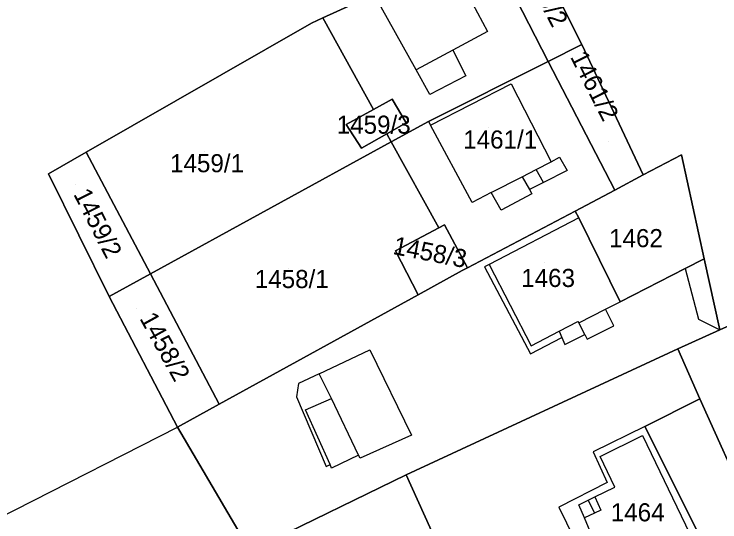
# Model space of a CAD drawing. Extents: x -263943 to -261149, y -1236934 to -1230686.
# Drawn here: x -262846.8 to -262768.8, y -1235114.5 to -1235058.4 of the extents above; entities that cross this region are included whole.
import ezdxf

# ---------------------------------------------------------------- set-up
doc = ezdxf.new("R2010")
doc.units = 0
for name, color, linetype in [('body_kn', 7, 'Continuous'), ('kladpar_druhypozemkov', 7, 'Continuous'), ('kladpar_hranice', 7, 'Continuous'), ('kladpar_parcelnecisla', 7, 'Continuous'), ('kladpar_plochy', 7, 'Continuous'), ('zappar_hrandruhpozemk', 7, 'Continuous'), ('zuob_linie', 7, 'Continuous'), ('zuob_plochy', 7, 'Continuous')]:
    doc.layers.add(name, color=color, linetype=linetype)

msp = doc.modelspace()

# ---------------------------------------------------------------- linework, layer by layer
at = {"layer": 'body_kn'}
for p, q in [((-262812.65, -1235058.79), (-262812.65, -1235058.79)), ((-262813.9, -1235059.38), (-262813.9, -1235059.38)), ((-262794.46, -1235060.29), (-262794.46, -1235060.29)), ((-262784.02, -1235061.73), (-262784.02, -1235061.73)), ((-262784.02, -1235061.73), (-262784.02, -1235061.73)), ((-262798.3, -1235062.35), (-262798.3, -1235062.35)), ((-262787.76, -1235063.6), (-262787.76, -1235063.6)), ((-262787.76, -1235063.6), (-262787.76, -1235063.6)), ((-262802.35, -1235064.53), (-262802.35, -1235064.53)), ((-262796.83, -1235065.21), (-262796.83, -1235065.21)), ((-262791.83, -1235066.06), (-262791.83, -1235066.06)), ((-262800.82, -1235067.25), (-262800.82, -1235067.25)), ((-262804.98, -1235067.76), (-262804.98, -1235067.76)), ((-262807.07, -1235068.91), (-262807.07, -1235068.91)), ((-262807.07, -1235068.91), (-262807.07, -1235068.91)), ((-262810.07, -1235070.56), (-262810.07, -1235070.56)), ((-262803.45, -1235070.38), (-262803.45, -1235070.38)), ((-262800.96, -1235070.24), (-262800.96, -1235070.24)), ((-262800.96, -1235070.24), (-262800.96, -1235070.24)), ((-262800.74, -1235070.64), (-262800.74, -1235070.64)), ((-262805.59, -1235071.59), (-262805.59, -1235071.59)), ((-262805.09, -1235072.5), (-262805.09, -1235072.5)), ((-262838.82, -1235073.63), (-262838.82, -1235073.63)), ((-262808.38, -1235073.18), (-262808.38, -1235073.18)), ((-262808.38, -1235073.18), (-262808.38, -1235073.18)), ((-262787.42, -1235074.7), (-262787.42, -1235074.7)), ((-262786.49, -1235074.19), (-262786.49, -1235074.19)), ((-262773, -1235073.94), (-262773, -1235073.94)), ((-262843, -1235076.02), (-262843, -1235076.02)), ((-262843, -1235076.02), (-262843, -1235076.02)), ((-262789.07, -1235075.55), (-262789.07, -1235075.55)), ((-262785.64, -1235075.64), (-262785.64, -1235075.64)), ((-262777.24, -1235076.14), (-262777.24, -1235076.14)), ((-262790.62, -1235076.35), (-262790.62, -1235076.35)), ((-262790.62, -1235076.35), (-262790.62, -1235076.35)), ((-262788.25, -1235076.97), (-262788.25, -1235076.97)), ((-262788.25, -1235076.97), (-262788.25, -1235076.97)), ((-262789.8, -1235077.76), (-262789.8, -1235077.76)), ((-262794.04, -1235078.1), (-262794.04, -1235078.1)), ((-262794.04, -1235078.1), (-262794.04, -1235078.1)), ((-262789.54, -1235078.22), (-262789.54, -1235078.22)), ((-262780.38, -1235077.84), (-262780.38, -1235077.84)), ((-262796.16, -1235079.2), (-262796.16, -1235079.2)), ((-262792.94, -1235080.05), (-262792.94, -1235080.05)), ((-262784.74, -1235080.14), (-262784.74, -1235080.14)), ((-262784.36, -1235080.9), (-262784.36, -1235080.9)), ((-262784.36, -1235080.9), (-262784.36, -1235080.9)), ((-262799.21, -1235081.66), (-262799.21, -1235081.66)), ((-262799.85, -1235082), (-262799.85, -1235082)), ((-262804.64, -1235084.54), (-262804.64, -1235084.54)), ((-262770.48, -1235085.41), (-262770.48, -1235085.41)), ((-262796.67, -1235086.41), (-262796.67, -1235086.41)), ((-262796.67, -1235086.41), (-262796.67, -1235086.41)), ((-262794.8, -1235086.32), (-262794.8, -1235086.32)), ((-262794.25, -1235086.04), (-262794.25, -1235086.04)), ((-262831.72, -1235087.08), (-262831.72, -1235087.08)), ((-262831.72, -1235087.08), (-262831.72, -1235087.08)), ((-262797.24, -1235086.72), (-262797.24, -1235086.72)), ((-262797.24, -1235086.72), (-262797.24, -1235086.72)), ((-262772.58, -1235086.48), (-262772.58, -1235086.48)), ((-262772.58, -1235086.48), (-262772.58, -1235086.48)), ((-262802.13, -1235089.4), (-262802.13, -1235089.4)), ((-262802.13, -1235089.4), (-262802.13, -1235089.4)), ((-262836.3, -1235089.58), (-262836.3, -1235089.58)), ((-262779.77, -1235090.16), (-262779.77, -1235090.16)), ((-262781.39, -1235090.99), (-262781.39, -1235090.99)), ((-262781.39, -1235090.99), (-262781.39, -1235090.99)), ((-262784.45, -1235092.34), (-262784.45, -1235092.34)), ((-262784.37, -1235092.51), (-262784.37, -1235092.51)), ((-262784.37, -1235092.51), (-262784.37, -1235092.51)), ((-262771.13, -1235092.08), (-262771.13, -1235092.08)), ((-262786.53, -1235093.43), (-262786.53, -1235093.43)), ((-262780.47, -1235092.84), (-262780.47, -1235092.84)), ((-262768.76, -1235093.26), (-262768.76, -1235093.26)), ((-262786.23, -1235094.12), (-262786.23, -1235094.12)), ((-262783.69, -1235093.78), (-262783.69, -1235093.78)), ((-262783.69, -1235093.78), (-262783.69, -1235093.78)), ((-262785.9, -1235094.88), (-262785.9, -1235094.88)), ((-262783.44, -1235094.29), (-262783.44, -1235094.29)), ((-262807.45, -1235095.48), (-262807.45, -1235095.48)), ((-262807.45, -1235095.48), (-262807.45, -1235095.48)), ((-262789.63, -1235095.05), (-262789.63, -1235095.05)), ((-262773.42, -1235095.38), (-262773.42, -1235095.38)), ((-262789.71, -1235095.9), (-262789.71, -1235095.9)), ((-262813.05, -1235098.11), (-262813.05, -1235098.11)), ((-262815.34, -1235099.21), (-262815.34, -1235099.21)), ((-262815.59, -1235100.66), (-262815.59, -1235100.66)), ((-262811.72, -1235100.87), (-262811.72, -1235100.87)), ((-262770.97, -1235100.89), (-262770.97, -1235100.89)), ((-262824.12, -1235101.48), (-262824.12, -1235101.48)), ((-262814.57, -1235102.1), (-262814.57, -1235102.1)), ((-262828.75, -1235104.02), (-262828.75, -1235104.02)), ((-262777.07, -1235103.95), (-262777.07, -1235103.95)), ((-262777.07, -1235103.95), (-262777.07, -1235103.95)), ((-262802.86, -1235104.89), (-262802.86, -1235104.89)), ((-262777.33, -1235104.96), (-262777.33, -1235104.96)), ((-262777.33, -1235104.96), (-262777.33, -1235104.96)), ((-262808.7, -1235107.13), (-262808.7, -1235107.13)), ((-262808.55, -1235107.44), (-262808.55, -1235107.44)), ((-262782.76, -1235106.75), (-262782.76, -1235106.75)), ((-262781.99, -1235107.25), (-262781.99, -1235107.25)), ((-262811.86, -1235108.16), (-262811.86, -1235108.16)), ((-262812.28, -1235108.37), (-262812.28, -1235108.37)), ((-262811.69, -1235108.54), (-262811.69, -1235108.54)), ((-262803.46, -1235109.3), (-262803.46, -1235109.3)), ((-262781.23, -1235110.14), (-262781.23, -1235110.14)), ((-262780.38, -1235110.65), (-262780.38, -1235110.65)), ((-262783.31, -1235112.08), (-262783.31, -1235112.08)), ((-262783.31, -1235112.08), (-262783.31, -1235112.08)), ((-262782.6, -1235111.73), (-262782.6, -1235111.73)), ((-262786.57, -1235112.85), (-262786.57, -1235112.85)), ((-262784.37, -1235112.6), (-262784.37, -1235112.6)), ((-262782.62, -1235113.53), (-262782.62, -1235113.53)), ((-262782.62, -1235113.53), (-262782.62, -1235113.53)), ((-262781.91, -1235113.19), (-262781.91, -1235113.19)), ((-262783.74, -1235114.06), (-262783.74, -1235114.06))]:
    msp.add_line(p, q, dxfattribs=at)
at = {"layer": 'kladpar_druhypozemkov'}
for p, q in [((-262805.42, -1235069.83), (-262805.42, -1235069.83)), ((-262794.32, -1235070.93), (-262794.32, -1235070.93)), ((-262781.11, -1235072.45), (-262781.11, -1235072.45)), ((-262825.77, -1235073.55), (-262825.77, -1235073.55)), ((-262840, -1235077.16), (-262840, -1235077.16)), ((-262778.52, -1235082.03), (-262778.52, -1235082.03)), ((-262800.47, -1235083.85), (-262800.47, -1235083.85)), ((-262788.12, -1235085.83), (-262788.12, -1235085.83)), ((-262816.47, -1235086.45), (-262816.47, -1235086.45)), ((-262833.31, -1235090.96), (-262833.31, -1235090.96)), ((-262778.22, -1235112.13), (-262778.22, -1235112.13))]:
    msp.add_line(p, q, dxfattribs=at)
at = {"layer": 'kladpar_hranice'}
for points in [[(-262768.74, -1235045.62), (-262768.75, -1235053.67), (-262766.12, -1235064.35), (-262763.92, -1235082.49), (-262761.97, -1235090.21), (-262768.76, -1235093.26), (-262770.48, -1235085.41), (-262773, -1235073.94), (-262777.24, -1235076.14), (-262784.02, -1235061.73), (-262791.03, -1235047.75), (-262779.02, -1235038.19), (-262776.85, -1235036.46), (-262766.1, -1235027.9), (-262766.53, -1235029.85), (-262768.74, -1235045.62)], [(-262794.86, -1235049.72), (-262791.03, -1235047.75), (-262784.02, -1235061.73), (-262787.76, -1235063.6), (-262794.86, -1235049.72)], [(-262787.76, -1235063.6), (-262800.96, -1235070.24), (-262805.09, -1235072.5), (-262805.59, -1235071.59), (-262803.45, -1235070.38), (-262804.98, -1235067.76), (-262807.07, -1235068.91), (-262812.65, -1235058.79), (-262808.02, -1235056.63), (-262798.5, -1235051.6), (-262794.86, -1235049.72), (-262787.76, -1235063.6)], [(-262807.07, -1235068.91), (-262810.07, -1235070.56), (-262808.38, -1235073.18), (-262805.59, -1235071.59), (-262805.09, -1235072.5), (-262831.72, -1235087.08), (-262838.82, -1235073.63), (-262813.9, -1235059.38), (-262812.65, -1235058.79), (-262807.07, -1235068.91)], [(-262784.02, -1235061.73), (-262777.24, -1235076.14), (-262780.38, -1235077.84), (-262787.76, -1235063.6), (-262784.02, -1235061.73)], [(-262796.67, -1235086.41), (-262799.21, -1235081.66), (-262799.85, -1235082), (-262805.09, -1235072.5), (-262800.96, -1235070.24), (-262787.76, -1235063.6), (-262780.38, -1235077.84), (-262784.74, -1235080.14), (-262796.67, -1235086.41)], [(-262808.38, -1235073.18), (-262810.07, -1235070.56), (-262807.07, -1235068.91), (-262804.98, -1235067.76), (-262803.45, -1235070.38), (-262805.59, -1235071.59), (-262808.38, -1235073.18)], [(-262802.13, -1235089.4), (-262824.12, -1235101.48), (-262831.72, -1235087.08), (-262805.09, -1235072.5), (-262799.85, -1235082), (-262804.64, -1235084.54), (-262802.13, -1235089.4)], [(-262843, -1235076.02), (-262838.82, -1235073.63), (-262831.72, -1235087.08), (-262836.3, -1235089.58), (-262843, -1235076.02)], [(-262772.58, -1235086.48), (-262779.77, -1235090.16), (-262784.36, -1235080.9), (-262784.74, -1235080.14), (-262780.38, -1235077.84), (-262777.24, -1235076.14), (-262773, -1235073.94), (-262770.48, -1235085.41), (-262772.58, -1235086.48)], [(-262772.58, -1235086.48), (-262770.48, -1235085.41), (-262768.76, -1235093.26), (-262773.42, -1235095.38), (-262803.46, -1235109.3), (-262819.32, -1235117.02), (-262820.68, -1235117.7), (-262828.75, -1235104.02), (-262824.12, -1235101.48), (-262802.13, -1235089.4), (-262797.24, -1235086.72), (-262796.67, -1235086.41), (-262784.74, -1235080.14), (-262784.36, -1235080.9), (-262779.77, -1235090.16), (-262772.58, -1235086.48)], [(-262797.24, -1235086.72), (-262802.13, -1235089.4), (-262804.64, -1235084.54), (-262799.85, -1235082), (-262799.21, -1235081.66), (-262796.67, -1235086.41), (-262797.24, -1235086.72)], [(-262831.72, -1235087.08), (-262824.12, -1235101.48), (-262828.75, -1235104.02), (-262836.3, -1235089.58), (-262831.72, -1235087.08)], [(-262760.15, -1235124.92), (-262770.97, -1235100.89), (-262773.42, -1235095.38), (-262768.76, -1235093.26), (-262761.97, -1235090.21), (-262760.45, -1235095.72), (-262756.2, -1235111.48), (-262747.29, -1235130.46)], [(-262770.96, -1235116.07), (-262770.71, -1235116.57), (-262785.05, -1235124.38), (-262788.61, -1235116.92), (-262798.03, -1235121.25), (-262803.46, -1235109.3), (-262773.42, -1235095.38), (-262770.97, -1235100.89), (-262777.07, -1235103.95), (-262770.96, -1235116.07)], [(-262798.03, -1235121.25), (-262788.61, -1235116.92), (-262785.05, -1235124.38), (-262770.71, -1235116.57), (-262770.96, -1235116.07), (-262777.07, -1235103.95), (-262770.97, -1235100.89), (-262760.15, -1235124.92), (-262790.83, -1235137.4), (-262798.03, -1235121.25)], [(-262990.32, -1235186.25), (-262828.75, -1235104.02), (-262820.68, -1235117.7), (-262827.04, -1235120.76)], [(-262791.05, -1235176.69), (-262805.91, -1235145.16), (-262819.32, -1235117.02), (-262803.46, -1235109.3), (-262798.03, -1235121.25), (-262790.83, -1235137.4), (-262790.46, -1235138.23), (-262789.45, -1235140.5), (-262781.56, -1235158.2), (-262776.46, -1235169.47), (-262791.05, -1235176.69)]]:
    msp.add_lwpolyline(points, dxfattribs=at)
at = {"layer": 'kladpar_plochy'}
for points in [[(-262768.74, -1235045.62), (-262768.75, -1235053.67), (-262766.12, -1235064.35), (-262763.92, -1235082.49), (-262761.97, -1235090.21), (-262768.76, -1235093.26), (-262770.48, -1235085.41), (-262773, -1235073.94), (-262777.24, -1235076.14), (-262784.02, -1235061.73), (-262791.03, -1235047.75), (-262779.02, -1235038.19), (-262776.85, -1235036.46), (-262766.1, -1235027.9), (-262766.53, -1235029.85)], [(-262794.86, -1235049.72), (-262791.03, -1235047.75), (-262784.02, -1235061.73), (-262787.76, -1235063.6)], [(-262787.76, -1235063.6), (-262800.96, -1235070.24), (-262805.09, -1235072.5), (-262805.59, -1235071.59), (-262803.45, -1235070.38), (-262804.98, -1235067.76), (-262807.07, -1235068.91), (-262812.65, -1235058.79), (-262808.02, -1235056.63), (-262798.5, -1235051.6), (-262794.86, -1235049.72)], [(-262807.07, -1235068.91), (-262810.07, -1235070.56), (-262808.38, -1235073.18), (-262805.59, -1235071.59), (-262805.09, -1235072.5), (-262831.72, -1235087.08), (-262838.82, -1235073.63), (-262813.9, -1235059.38), (-262812.65, -1235058.79)], [(-262784.02, -1235061.73), (-262777.24, -1235076.14), (-262780.38, -1235077.84), (-262787.76, -1235063.6)], [(-262796.67, -1235086.41), (-262799.21, -1235081.66), (-262799.85, -1235082), (-262805.09, -1235072.5), (-262800.96, -1235070.24), (-262787.76, -1235063.6), (-262780.38, -1235077.84), (-262784.74, -1235080.14)], [(-262808.38, -1235073.18), (-262810.07, -1235070.56), (-262807.07, -1235068.91), (-262804.98, -1235067.76), (-262803.45, -1235070.38), (-262805.59, -1235071.59)], [(-262802.13, -1235089.4), (-262824.12, -1235101.48), (-262831.72, -1235087.08), (-262805.09, -1235072.5), (-262799.85, -1235082), (-262804.64, -1235084.54)], [(-262843, -1235076.02), (-262838.82, -1235073.63), (-262831.72, -1235087.08), (-262836.3, -1235089.58)], [(-262772.58, -1235086.48), (-262779.77, -1235090.16), (-262784.36, -1235080.9), (-262784.74, -1235080.14), (-262780.38, -1235077.84), (-262777.24, -1235076.14), (-262773, -1235073.94), (-262770.48, -1235085.41)], [(-262772.58, -1235086.48), (-262770.48, -1235085.41), (-262768.76, -1235093.26), (-262773.42, -1235095.38), (-262803.46, -1235109.3), (-262819.32, -1235117.02), (-262820.68, -1235117.7), (-262828.75, -1235104.02), (-262824.12, -1235101.48), (-262802.13, -1235089.4), (-262797.24, -1235086.72), (-262796.67, -1235086.41), (-262784.74, -1235080.14), (-262784.36, -1235080.9), (-262779.77, -1235090.16)], [(-262797.24, -1235086.72), (-262802.13, -1235089.4), (-262804.64, -1235084.54), (-262799.85, -1235082), (-262799.21, -1235081.66), (-262796.67, -1235086.41)], [(-262831.72, -1235087.08), (-262824.12, -1235101.48), (-262828.75, -1235104.02), (-262836.3, -1235089.58)], [(-262770.96, -1235116.07), (-262770.71, -1235116.57), (-262785.05, -1235124.38), (-262788.61, -1235116.92), (-262798.03, -1235121.25), (-262803.46, -1235109.3), (-262773.42, -1235095.38), (-262770.97, -1235100.89), (-262777.07, -1235103.95)], [(-262798.03, -1235121.25), (-262788.61, -1235116.92), (-262785.05, -1235124.38), (-262770.71, -1235116.57), (-262770.96, -1235116.07), (-262777.07, -1235103.95), (-262770.97, -1235100.89), (-262760.15, -1235124.92), (-262790.83, -1235137.4)], [(-262791.05, -1235176.69), (-262805.91, -1235145.16), (-262819.32, -1235117.02), (-262803.46, -1235109.3), (-262798.03, -1235121.25), (-262790.83, -1235137.4), (-262790.46, -1235138.23), (-262789.45, -1235140.5), (-262781.56, -1235158.2), (-262776.46, -1235169.47)]]:
    msp.add_lwpolyline(points, close=True, dxfattribs=at)
for points in [[(-262760.15, -1235124.92), (-262770.97, -1235100.89), (-262773.42, -1235095.38), (-262768.76, -1235093.26), (-262761.97, -1235090.21), (-262760.45, -1235095.72), (-262756.2, -1235111.48), (-262747.29, -1235130.46)], [(-262990.32, -1235186.25), (-262828.75, -1235104.02), (-262820.68, -1235117.7), (-262827.04, -1235120.76), (-262841.55, -1235127.8), (-262851.9, -1235132.72), (-262862.76, -1235137.9), (-262876.68, -1235145.2), (-262890.93, -1235152.5), (-262894.15, -1235154.37), (-262897.38, -1235155.9), (-262903.06, -1235158.61), (-262906.2, -1235160.06), (-262908.75, -1235161.24), (-262913.58, -1235163.45), (-262918.59, -1235165.91), (-262928.35, -1235170.33), (-262932.67, -1235172.45), (-262937.88, -1235174.85), (-262947.44, -1235179.25), (-262959.57, -1235185.45), (-262965.85, -1235188.84)]]:
    msp.add_lwpolyline(points, dxfattribs=at)
at = {"layer": 'zappar_hrandruhpozemk'}
for p, q in [((-262796.16, -1235079.2), (-262800.74, -1235070.64)), ((-262788.25, -1235076.97), (-262789.07, -1235075.55)), ((-262790.62, -1235076.35), (-262789.8, -1235077.76)), ((-262784.36, -1235080.9), (-262794.25, -1235086.04)), ((-262794.25, -1235086.04), (-262794.8, -1235086.32)), ((-262794.8, -1235086.32), (-262789.71, -1235095.9)), ((-262794.25, -1235086.04), (-262789.63, -1235095.05)), ((-262772.58, -1235086.48), (-262771.13, -1235092.08)), ((-262781.39, -1235090.99), (-262779.77, -1235090.16)), ((-262784.37, -1235092.51), (-262781.39, -1235090.99)), ((-262786.53, -1235093.43), (-262784.45, -1235092.34)), ((-262784.45, -1235092.34), (-262784.37, -1235092.51)), ((-262771.13, -1235092.08), (-262768.76, -1235093.26)), ((-262789.63, -1235095.05), (-262786.53, -1235093.43)), ((-262789.71, -1235095.9), (-262786.23, -1235094.12)), ((-262813.05, -1235098.11), (-262807.45, -1235095.48)), ((-262807.45, -1235095.48), (-262802.86, -1235104.89)), ((-262777.07, -1235103.95), (-262782.76, -1235106.75)), ((-262781.99, -1235107.25), (-262777.33, -1235104.96)), ((-262777.33, -1235104.96), (-262772.07, -1235115.81)), ((-262780.38, -1235110.65), (-262781.99, -1235107.25)), ((-262782.6, -1235111.73), (-262780.38, -1235110.65)), ((-262783.31, -1235112.08), (-262782.62, -1235113.53)), ((-262782.6, -1235111.73), (-262781.91, -1235113.19)), ((-262782.62, -1235113.53), (-262783.74, -1235114.06)), ((-262781.91, -1235113.19), (-262782.62, -1235113.53))]:
    msp.add_line(p, q, dxfattribs=at)
for points in [[(-262806.92, -1235056.31), (-262798.9, -1235052.06), (-262798.25, -1235051.71), (-262795.98, -1235055.8), (-262796.66, -1235056.14), (-262794.46, -1235060.29), (-262798.3, -1235062.35)], [(-262798.3, -1235062.35), (-262802.35, -1235064.53), (-262806.92, -1235056.31)], [(-262798.3, -1235062.35), (-262796.83, -1235065.21), (-262800.82, -1235067.25), (-262802.35, -1235064.53)], [(-262800.96, -1235070.24), (-262800.74, -1235070.64), (-262791.83, -1235066.06), (-262787.42, -1235074.7), (-262786.49, -1235074.19), (-262785.64, -1235075.64), (-262788.25, -1235076.97), (-262789.8, -1235077.76), (-262789.54, -1235078.22), (-262792.94, -1235080.05), (-262794.04, -1235078.1), (-262796.16, -1235079.2)], [(-262794.04, -1235078.1), (-262790.62, -1235076.35), (-262789.07, -1235075.55), (-262787.42, -1235074.7)], [(-262783.69, -1235093.78), (-262783.44, -1235094.29), (-262780.47, -1235092.84), (-262781.39, -1235090.99)], [(-262786.53, -1235093.43), (-262786.23, -1235094.12), (-262785.9, -1235094.88), (-262783.69, -1235093.78), (-262784.37, -1235092.51)], [(-262813.05, -1235098.11), (-262815.34, -1235099.21), (-262815.59, -1235100.66), (-262812.28, -1235108.37), (-262811.86, -1235108.16)], [(-262808.7, -1235107.13), (-262811.72, -1235100.87), (-262813.05, -1235098.11)], [(-262808.7, -1235107.13), (-262811.69, -1235108.54), (-262811.86, -1235108.16), (-262814.57, -1235102.1), (-262811.72, -1235100.87)], [(-262802.86, -1235104.89), (-262808.55, -1235107.44), (-262808.7, -1235107.13)], [(-262782.76, -1235106.75), (-262781.23, -1235110.14), (-262786.57, -1235112.85), (-262784.88, -1235116.33), (-262784.2, -1235116.07), (-262781.65, -1235121.41), (-262770.96, -1235116.07)], [(-262783.61, -1235115.82), (-262783.1, -1235115.56), (-262783.74, -1235114.06), (-262784.37, -1235112.6), (-262783.31, -1235112.08), (-262782.6, -1235111.73)]]:
    msp.add_lwpolyline(points, dxfattribs=at)
at = {"layer": 'zuob_linie'}
for points in [[(-262815.52, -1235014.2), (-262792.86, -1235045.24), (-262791.03, -1235047.75), (-262794.86, -1235049.72), (-262798.5, -1235051.6), (-262808.02, -1235056.63), (-262812.65, -1235058.79), (-262813.9, -1235059.38), (-262838.82, -1235073.63), (-262843, -1235076.02), (-262836.3, -1235089.58), (-262828.75, -1235104.02), (-262820.68, -1235117.7)], [(-262820.68, -1235117.7), (-262828.75, -1235104.02), (-262836.3, -1235089.58), (-262843, -1235076.02), (-262838.82, -1235073.63), (-262813.9, -1235059.38), (-262812.65, -1235058.79), (-262808.02, -1235056.63), (-262798.5, -1235051.6), (-262794.86, -1235049.72), (-262791.03, -1235047.75), (-262792.86, -1235045.24), (-262815.52, -1235014.2)]]:
    msp.add_lwpolyline(points, dxfattribs=at)
at = {"layer": 'zuob_plochy'}
for points in [[(-262815.52, -1235014.2), (-262792.86, -1235045.24), (-262791.03, -1235047.75), (-262794.86, -1235049.72), (-262798.5, -1235051.6), (-262808.02, -1235056.63), (-262812.65, -1235058.79), (-262813.9, -1235059.38), (-262838.82, -1235073.63), (-262843, -1235076.02), (-262836.3, -1235089.58), (-262828.75, -1235104.02), (-262820.68, -1235117.7)], [(-262820.68, -1235117.7), (-262828.75, -1235104.02), (-262836.3, -1235089.58), (-262843, -1235076.02), (-262838.82, -1235073.63), (-262813.9, -1235059.38), (-262812.65, -1235058.79), (-262808.02, -1235056.63), (-262798.5, -1235051.6), (-262794.86, -1235049.72), (-262791.03, -1235047.75), (-262792.86, -1235045.24), (-262815.52, -1235014.2)]]:
    msp.add_lwpolyline(points, dxfattribs=at)

# ---------------------------------------------------------------- texts
at = {"layer": 'kladpar_parcelnecisla'}
for s, rotation, p in [('1460/2', 297, (-262790.961, -1235052.702)), ('1461/2', 297, (-262785.35, -1235063.095)), ('1459/2', 297, (-262840.281, -1235078.261)), ('1458/3', 349, (-262805.005, -1235084.878)), ('1458/2', 299, (-262832.971, -1235092))]:
    msp.add_text(s, height=2, rotation=rotation, dxfattribs=at).set_placement(p)
for s, p in [('1459/3', (-262811.128, -1235071.59)), ('1461/1', (-262797.142, -1235073.23)), ('1459/1', (-262829.556, -1235075.85)), ('1462', (-262781.007, -1235084.13)), ('1458/1', (-262820.188, -1235088.65)), ('1463', (-262790.723, -1235088.53)), ('1464', (-262780.82, -1235114.43))]:
    msp.add_text(s, height=2, dxfattribs=at).set_placement(p)

doc.saveas('drawing.dxf')
